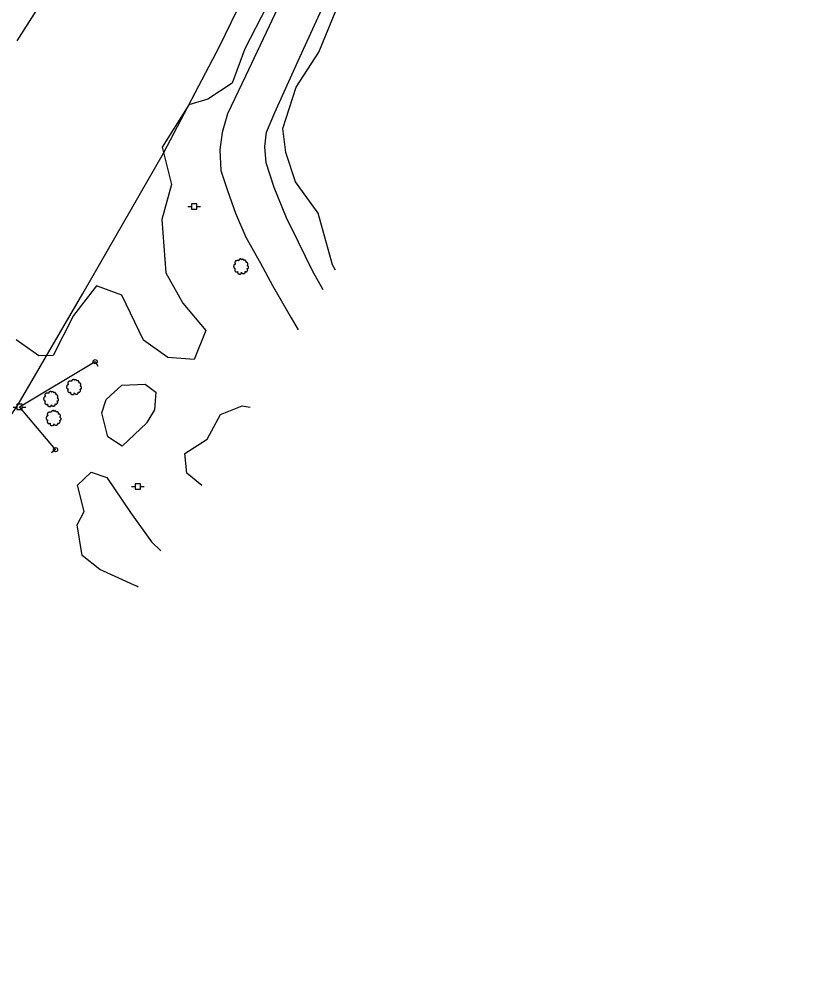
# Model space of a CAD drawing. Extents: x 1901471 to 1963503, y 756461 to 799997.
# Drawn here: x 1939997.1 to 1940373.6, y 777366.1 to 777821.9 of the extents above; entities that cross this region are included whole.
import ezdxf

# ---------------------------------------------------------------- set-up
doc = ezdxf.new("R2010")
doc.units = 0
for name, color, linetype in [('Default', 7, 'Continuous'), ('RD_EX_Driveway', 7, 'Continuous'), ('RD_EX_Fence_Other', 7, 'Continuous'), ('RD_EX_UT', 7, 'Continuous'), ('RD_EX_VEG', 7, 'Continuous'), ('RD_HC_Cl', 7, 'Continuous')]:
    doc.layers.add(name, color=color, linetype=linetype)

# ---------------------------------------------------------------- blocks, each defined once
blk = doc.blocks.new('PP')
at = {"layer": 'RD_EX_UT'}
for p, q in [((2.49, 2.51), (-2.51, 2.51)), ((-2.51, 2.51), (-2.51, -2.49)), ((2.49, -2.49), (2.49, 2.51)), ((-5.94, -0.05), (-2.47, -0.05)), ((-2.51, -2.49), (2.49, -2.49)), ((2.42, -0.05), (6.06, -0.05))]:
    blk.add_line(p, q, dxfattribs=at)
blk = doc.blocks.new('T2')
at = {"layer": 'RD_EX_VEG'}
for points in [[(0.05, 7.21), (-0.25, 7.24), (-0.57, 7.14), (-0.82, 7.04), (-1.05, 6.96), (-1.27, 6.86), (-1.57, 6.69), (-1.8, 6.49), (-1.92, 6.24), (-1.97, 6.01), (-2.02, 5.74), (-2.02, 5.56), (-2.15, 5.54), (-2.3, 5.56), (-2.55, 5.64), (-2.8, 5.64), (-3.05, 5.64), (-3.4, 5.61), (-3.75, 5.61), (-4.02, 5.56), (-4.35, 5.51), (-4.72, 5.39), (-5.07, 5.26), (-5.37, 5.01), (-5.62, 4.54), (-5.75, 4.19), (-5.9, 3.94), (-5.75, 3.49), (-5.57, 3.14), (-5.55, 2.94), (-5.47, 2.52), (-5.37, 2.29), (-5.25, 2.09), (-5.32, 2.07), (-5.7, 2.02), (-6, 1.92), (-6.42, 1.69), (-6.64, 1.47), (-6.74, 1.14), (-6.77, 0.79), (-6.87, 0.59), (-6.94, 0.32), (-6.97, 0.24), (-7.02, -0.08), (-6.92, -0.53), (-6.89, -0.88), (-6.77, -1.11), (-6.62, -1.28), (-6.44, -1.53), (-6.05, -1.76), (-5.72, -1.86), (-5.52, -1.88), (-5.7, -2.38), (-5.75, -2.73), (-5.87, -3.13), (-5.87, -3.21), (-5.92, -3.68), (-5.77, -4.01), (-5.7, -4.38), (-5.52, -4.61), (-5.25, -4.91), (-4.92, -5.13), (-4.42, -5.26), (-4.02, -5.23), (-3.45, -5.06), (-3.2, -4.98), (-3.22, -5.16), (-3.2, -5.53), (-3.2, -5.96), (-3.05, -6.28), (-2.95, -6.56), (-2.8, -6.81), (-2.47, -7.03), (-2.07, -7.11), (-1.65, -7.26), (-1.2, -7.33), (-0.7, -7.36), (-0.1, -7.21), (0.18, -7.08), (0.28, -6.91), (0.48, -6.53), (0.43, -6.31), (0.45, -5.71), (0.55, -5.88), (0.73, -6.23), (1.23, -6.53), (1.63, -6.71), (2.1, -6.86), (2.4, -6.93), (2.88, -6.86), (3.25, -6.78), (3.63, -6.66), (3.93, -6.38), (4.1, -6.11), (4.15, -5.83), (4.23, -5.46), (4.28, -5.28)], [(4.28, -5.28), (4.2, -5.11), (4.15, -4.86), (4.23, -4.88), (4.4, -4.93), (4.68, -5.06), (4.9, -5.13), (5.23, -5.11), (5.5, -5.01), (5.95, -4.73), (6.22, -4.26), (6.5, -3.86), (6.57, -3.53), (6.52, -3.31), (6.5, -2.81), (6.3, -2.56), (6.25, -2.43), (6.15, -2.03), (6.22, -1.98), (6.5, -1.93), (6.87, -1.81), (7.15, -1.68), (7.37, -1.51), (7.45, -1.28), (7.42, -0.88), (7.47, -0.48), (7.4, -0.33), (7.3, -0.18), (7.22, 0.02), (7.07, 0.17), (6.97, 0.32), (6.87, 0.42), (6.75, 0.57), (6.57, 0.69), (6.42, 0.74), (6.37, 0.89), (6.52, 1.09), (6.57, 1.19), (6.6, 1.42), (6.82, 1.77), (6.87, 2.17), (6.82, 2.59), (6.77, 2.87), (6.62, 3.14), (6.42, 3.39), (6.3, 3.56), (6.12, 3.69), (5.8, 3.81), (5.55, 3.86), (5.2, 3.86), (5, 3.91), (5.03, 3.96), (5.03, 4.11), (5.03, 4.39), (4.95, 4.84), (4.8, 5.34), (4.8, 5.36), (4.7, 5.61), (4.48, 5.81), (4.3, 5.91), (4.1, 6.04), (3.85, 6.06), (3.55, 6.06), (3.28, 6.01), (3.08, 5.91), (2.9, 5.79), (2.83, 5.94), (2.73, 6.24), (2.68, 6.39), (2.53, 6.56), (2.3, 6.76), (1.85, 6.89), (1.23, 6.81), (0.93, 6.61), (0.78, 6.44), (0.73, 6.56), (0.53, 6.76), (0.43, 6.94), (0.25, 7.06), (0.1, 7.16), (0, 7.21)]]:
    blk.add_spline(points, degree=3, dxfattribs=at)
blk = doc.blocks.new('GW')
at = {"layer": 'RD_EX_UT'}
blk.add_line((0, 0), (0, 5), dxfattribs=at)
blk.add_circle((0, 0), 2, dxfattribs=at)

msp = doc.modelspace()

# ---------------------------------------------------------------- linework, layer by layer
at = {"layer": 'RD_EX_Driveway'}
for points in [[(1940141.3, 777693.49), (1940136.27, 777702.56), (1940129.57, 777716.15), (1940123.97, 777727.69), (1940118.01, 777742.06), (1940114.25, 777753.78), (1940113.64, 777761.43), (1940114.36, 777768.27), (1940118.3, 777777.67), (1940129.4, 777802.21), (1940142.37, 777830.44)], [(1940119.77, 777827.38), (1940104.44, 777794.91), (1940095.87, 777776.95), (1940093.44, 777768.22), (1940092.23, 777759.88), (1940092.78, 777750.18), (1940095.85, 777740.66), (1940099.65, 777729.88), (1940104.57, 777718.42), (1940111.55, 777706.12), (1940117.24, 777695.55), (1940126.17, 777680.17), (1940129.5, 777674.48)]]:
    msp.add_lwpolyline(points, dxfattribs=at)
at = {"layer": 'RD_EX_Fence_Other'}
msp.add_lwpolyline([(1939766.12, 777324.68), (1939815.76, 777383.6), (1939849.51, 777426.65), (1939883.13, 777471.29), (1939909.77, 777506.62), (1939943.59, 777557.47), (1939970.54, 777600.04), (1939996.69, 777639.09), (1940027.23, 777691.72), (1940065.52, 777758.27), (1940092.36, 777809.33), (1940119.34, 777865.1)], dxfattribs=at)
at = {"layer": 'RD_EX_UT'}
msp.add_lwpolyline([(1940014.36, 777617.65), (1939997.23, 777637.88), (1940033.15, 777659.4)], dxfattribs=at)
at = {"layer": 'RD_EX_VEG'}
for points in [[(1940147.08, 777702.8), (1940145.76, 777705.38), (1940138.91, 777729.93), (1940128.25, 777744.66), (1940123.6, 777758.65), (1940122.17, 777769.97), (1940128.43, 777789.71), (1940139.22, 777806.24), (1940150.57, 777834.06), (1940161.96, 777849.19), (1940193.93, 777920.77), (1940222.54, 777984.64), (1940244.31, 778041.21), (1940256.63, 778078.38), (1940281.37, 778142.8), (1940307.89, 778211.49), (1940320.43, 778249.93), (1940327.51, 778264.71), (1940344.61, 778264.86), (1940362.09, 778249.69), (1940373.56, 778247.3)], [(1939996.14, 777811.69), (1940015.55, 777842.4)], [(1940114.36, 777827.81), (1940104.16, 777807.82), (1940098.21, 777791.49), (1940086.61, 777784.03), (1940077.64, 777781.2), (1940064.96, 777761.13), (1940069.34, 777743.4), (1940064.81, 777726.81), (1940066.74, 777701.47), (1940074.67, 777687.23), (1940085.7, 777674.2), (1940080.17, 777660.46), (1940067.64, 777661.36), (1940056.05, 777669.56), (1940045.81, 777691.02), (1940033.76, 777695.41), (1940022.89, 777681.36), (1940013.2, 777662.24), (1940006.43, 777662.2), (1939995.66, 777669.76)], [(1940083.67, 777600.66), (1940076.61, 777606.47), (1940075.6, 777615.78), (1940086.34, 777622.66), (1940092.55, 777634.28), (1940102.95, 777638.38), (1940106.7, 777637.76)], [(1940051.67, 777553.27), (1940035.35, 777560.76), (1940026.95, 777567.36), (1940024.68, 777581.94), (1940027.87, 777588.33), (1940024.75, 777600.79), (1940031.21, 777606.93), (1940038.63, 777604.41), (1940049.94, 777587.89), (1940059.83, 777573.93), (1940064.33, 777569.66)], [(1940053.58, 777552.45), (1940052.86, 777552.79), (1940051.67, 777553.27)]]:
    msp.add_lwpolyline(points, dxfattribs=at)
msp.add_lwpolyline([(1940057.48, 777630.19), (1940045.9, 777619.35), (1940039.09, 777623.78), (1940036.26, 777635.05), (1940038.36, 777641.41), (1940045.86, 777648.22), (1940056.94, 777648.67), (1940061.85, 777644.86), (1940061.31, 777636.57), (1940057.73, 777630.49)], close=True, dxfattribs=at)
at = {"layer": 'RD_HC_Cl'}
for centre, radius, start, end in [((1937913.74, 778916.23), 2264.18, 292.01316, 340.28803), ((1937912.97, 778917.3), 2294.88, 292.01425, 340.29093), ((1937913.73, 778916.48), 2323.44, 292.01325, 340.2892)]:
    msp.add_arc(centre, radius, start, end, dxfattribs=at)

# ---------------------------------------------------------------- block references
at = {"layer": 'Default', "xscale": 0.5039370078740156, "yscale": 0.5039370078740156}
for p in [(1940080.07, 777732.98), (1939997.23, 777637.88), (1940053.32, 777600.11)]:
    msp.add_blockref('PP', p, dxfattribs=at)
at = {"layer": 'RD_EX_UT', "xscale": 0.4921259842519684}
for p, yscale, rotation in [((1940033.15, 777659.4), 0.4921259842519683, -149.080701), ((1940014.36, 777617.65), 0.49212598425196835, 130.171864)]:
    msp.add_blockref('GW', p, dxfattribs=dict(at, yscale=yscale, rotation=rotation))
at = {"layer": 'RD_EX_VEG', "xscale": 0.4921259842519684, "yscale": 0.4921259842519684}
for p in [(1940102.26, 777704.58), (1940023.01, 777647.38), (1940012.13, 777641.71), (1940013.31, 777632.63)]:
    msp.add_blockref('T2', p, dxfattribs=at)

doc.saveas('drawing.dxf')
